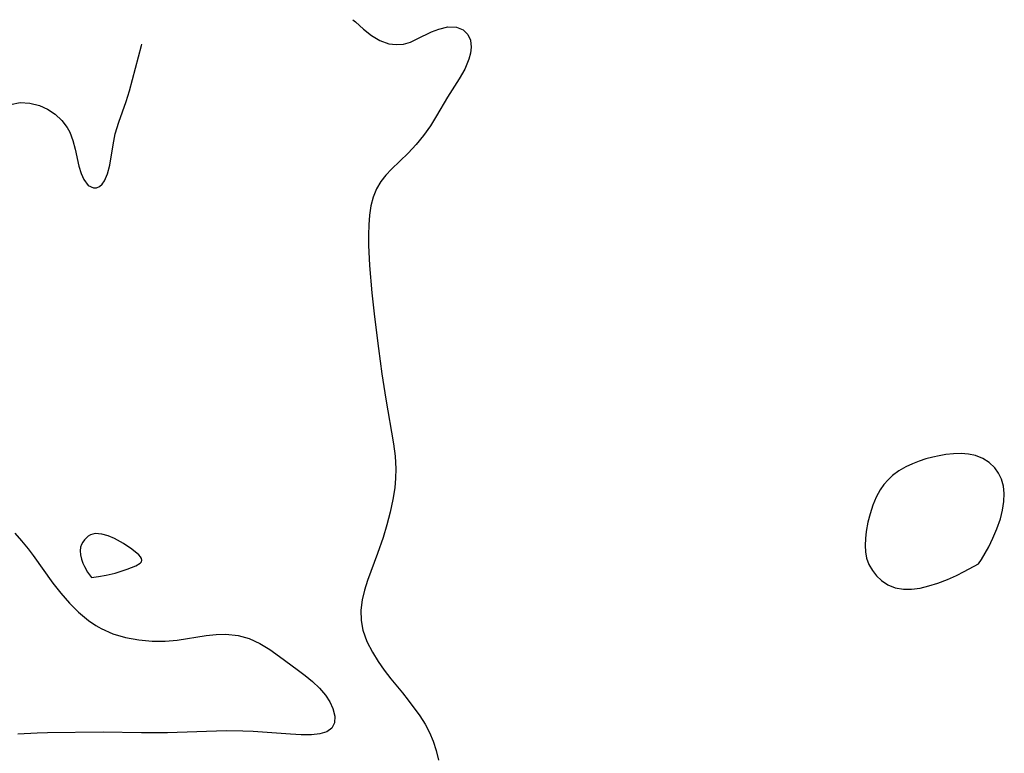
# Model space of a CAD drawing. Header units: metres. Extents: x 1073367 to 1082519, y 1569854 to 1574957.
# Tile 438 of 656: x 1077119 to 1077252, y 1574857 to 1574957. Entities that reach past the tile are written whole.
import ezdxf

# ---------------------------------------------------------------- set-up
doc = ezdxf.new("R2010")
doc.units = ezdxf.units.M
doc.layers.add('CGG_CurvaNivelLidar_v1', color=253, linetype='Continuous', lineweight=30)

msp = doc.modelspace()

# ---------------------------------------------------------------- linework, layer by layer
at = {"layer": 'CGG_CurvaNivelLidar_v1'}
for p, q in [((1077163.8587, 1574956.8062, 67.5), (1077164.1787, 1574956.5075, 67.5)), ((1077164.1787, 1574956.5075, 67.5), (1077165.2758, 1574955.5231, 67.5)), ((1077165.2758, 1574955.5231, 67.5), (1077166.3828, 1574954.6492, 67.5)), ((1077174.4918, 1574955.1507, 67.5), (1077175.4652, 1574955.5439, 67.5)), ((1077175.4652, 1574955.5439, 67.5), (1077176.7072, 1574955.8308, 67.5)), ((1077176.7072, 1574955.8308, 67.5), (1077177.8613, 1574955.8002, 67.5)), ((1077177.8613, 1574955.8002, 67.5), (1077178.7576, 1574955.4421, 67.5)), ((1077178.7576, 1574955.4421, 67.5), (1077179.4167, 1574954.7894, 67.5)), ((1077166.3828, 1574954.6492, 67.5), (1077167.5102, 1574953.9688, 67.5)), ((1077171.6434, 1574953.7835, 67.5), (1077172.5653, 1574954.1931, 67.5)), ((1077172.5653, 1574954.1931, 67.5), (1077174.4918, 1574955.1507, 67.5)), ((1077179.4167, 1574954.7894, 67.5), (1077179.7396, 1574954.0146, 67.5)), ((1077133.642, 1574947.1783, 67.5), (1077135.2456, 1574953.3054, 67.5)), ((1077135.2456, 1574953.3054, 67.5), (1077135.301, 1574953.4856, 67.5)), ((1077167.5102, 1574953.9688, 67.5), (1077168.7157, 1574953.5537, 67.5)), ((1077168.7157, 1574953.5537, 67.5), (1077169.717, 1574953.4302, 67.5)), ((1077169.717, 1574953.4302, 67.5), (1077170.7014, 1574953.5074, 67.5)), ((1077170.7014, 1574953.5074, 67.5), (1077171.6434, 1574953.7835, 67.5)), ((1077179.7396, 1574954.0146, 67.5), (1077179.8328, 1574953.0971, 67.5)), ((1077179.8328, 1574953.0971, 67.5), (1077179.7483, 1574952.2883, 67.5)), ((1077179.5331, 1574951.4426, 67.5), (1077178.9835, 1574950.1171, 67.5)), ((1077179.7483, 1574952.2883, 67.5), (1077179.5331, 1574951.4426, 67.5)), ((1077178.9835, 1574950.1171, 67.5), (1077178.2357, 1574948.785, 67.5)), ((1077178.2357, 1574948.785, 67.5), (1077176.6294, 1574946.3225, 67.5)), ((1077133.1689, 1574945.7335, 67.5), (1077133.642, 1574947.1783, 67.5)), ((1077176.6294, 1574946.3225, 67.5), (1077175.1683, 1574943.8015, 67.5)), ((1077117.5244, 1574945.3447, 67.5), (1077118.8096, 1574945.579, 67.5)), ((1077118.8096, 1574945.579, 67.5), (1077120.1432, 1574945.5229, 67.5)), ((1077120.1432, 1574945.5229, 67.5), (1077121.4345, 1574945.191, 67.5)), ((1077121.4345, 1574945.191, 67.5), (1077122.5462, 1574944.6792, 67.5)), ((1077132.1639, 1574942.9483, 67.5), (1077133.1689, 1574945.7335, 67.5)), ((1077122.5462, 1574944.6792, 67.5), (1077123.5646, 1574943.9976, 67.5)), ((1077123.5646, 1574943.9976, 67.5), (1077124.4585, 1574943.1683, 67.5)), ((1077175.1683, 1574943.8015, 67.5), (1077174.3308, 1574942.4528, 67.5)), ((1077124.4585, 1574943.1683, 67.5), (1077125.1904, 1574942.2051, 67.5)), ((1077125.1904, 1574942.2051, 67.5), (1077125.536, 1574941.5671, 67.5)), ((1077131.6863, 1574941.341, 67.5), (1077132.1639, 1574942.9483, 67.5)), ((1077174.3308, 1574942.4528, 67.5), (1077173.4128, 1574941.1403, 67.5)), ((1077125.536, 1574941.5671, 67.5), (1077125.9645, 1574940.4359, 67.5)), ((1077131.3996, 1574939.8708, 67.5), (1077131.6863, 1574941.341, 67.5)), ((1077173.4128, 1574941.1403, 67.5), (1077172.4071, 1574939.8967, 67.5)), ((1077125.9645, 1574940.4359, 67.5), (1077126.2685, 1574939.2585, 67.5)), ((1077130.9711, 1574937.1105, 67.5), (1077131.3996, 1574939.8708, 67.5)), ((1077172.4071, 1574939.8967, 67.5), (1077171.3153, 1574938.7447, 67.5)), ((1077126.2685, 1574939.2585, 67.5), (1077126.7702, 1574936.9534, 67.5)), ((1077171.3153, 1574938.7447, 67.5), (1077169.0889, 1574936.5908, 67.5)), ((1077126.7702, 1574936.9534, 67.5), (1077127.0632, 1574935.9915, 67.5)), ((1077130.6599, 1574935.9512, 67.5), (1077130.9711, 1574937.1105, 67.5)), ((1077127.0632, 1574935.9915, 67.5), (1077127.4323, 1574935.1651, 67.5)), ((1077130.2326, 1574934.9955, 67.5), (1077130.6599, 1574935.9512, 67.5)), ((1077168.3184, 1574935.7757, 67.5), (1077167.6369, 1574934.9135, 67.5)), ((1077169.0889, 1574936.5908, 67.5), (1077168.3184, 1574935.7757, 67.5)), ((1077127.4323, 1574935.1651, 67.5), (1077128.0502, 1574934.3748, 67.5)), ((1077128.0502, 1574934.3748, 67.5), (1077128.7698, 1574934.035, 67.5)), ((1077128.7698, 1574934.035, 67.5), (1077129.1655, 1574934.0598, 67.5)), ((1077129.1655, 1574934.0598, 67.5), (1077129.5456, 1574934.2269, 67.5)), ((1077129.5456, 1574934.2269, 67.5), (1077129.9105, 1574934.5471, 67.5)), ((1077129.9105, 1574934.5471, 67.5), (1077130.2326, 1574934.9955, 67.5)), ((1077167.6369, 1574934.9135, 67.5), (1077167.0357, 1574933.8916, 67.5)), ((1077166.5879, 1574932.7838, 67.5), (1077166.2896, 1574931.5915, 67.5)), ((1077167.0357, 1574933.8916, 67.5), (1077166.5879, 1574932.7838, 67.5)), ((1077166.2896, 1574931.5915, 67.5), (1077166.1061, 1574930.3362, 67.5)), ((1077166.1061, 1574930.3362, 67.5), (1077165.9971, 1574929.0276, 67.5)), ((1077165.9971, 1574929.0276, 67.5), (1077165.9486, 1574927.6766, 67.5)), ((1077165.9486, 1574927.6766, 67.5), (1077165.9557, 1574926.2933, 67.5)), ((1077165.9557, 1574926.2933, 67.5), (1077166.1001, 1574923.528, 67.5)), ((1077166.1001, 1574923.528, 67.5), (1077166.4243, 1574919.813, 67.5)), ((1077166.4243, 1574919.813, 67.5), (1077166.7792, 1574916.5799, 67.5)), ((1077166.7792, 1574916.5799, 67.5), (1077167.3003, 1574912.2723, 67.5)), ((1077167.3003, 1574912.2723, 67.5), (1077167.7811, 1574908.8507, 67.5)), ((1077167.7811, 1574908.8507, 67.5), (1077168.3203, 1574905.4539, 67.5)), ((1077168.3203, 1574905.4539, 67.5), (1077169.3573, 1574899.3915, 67.5)), ((1077169.3573, 1574899.3915, 67.5), (1077169.5611, 1574897.7024, 67.5)), ((1077169.5611, 1574897.7024, 67.5), (1077169.6502, 1574896.0169, 67.5)), ((1077240.4416, 1574897.0433, 68), (1077239.5374, 1574896.6968, 68)), ((1077241.3698, 1574897.3384, 68), (1077240.4416, 1574897.0433, 68)), ((1077242.313, 1574897.5877, 68), (1077241.3698, 1574897.3384, 68)), ((1077243.1835, 1574897.7771, 68), (1077242.313, 1574897.5877, 68)), ((1077244.0548, 1574897.9255, 68), (1077243.1835, 1574897.7771, 68)), ((1077245.1088, 1574898.0418, 68), (1077244.0548, 1574897.9255, 68)), ((1077246.1444, 1574898.0758, 68), (1077245.1088, 1574898.0418, 68)), ((1077247.1476, 1574898.0086, 68), (1077246.1444, 1574898.0758, 68)), ((1077248.1013, 1574897.8119, 68), (1077247.1476, 1574898.0086, 68)), ((1077249.0714, 1574897.4159, 68), (1077248.1013, 1574897.8119, 68)), ((1077249.9424, 1574896.8497, 68), (1077249.0714, 1574897.4159, 68)), ((1077250.6915, 1574896.1333, 68), (1077249.9424, 1574896.8497, 68)), ((1077169.6502, 1574896.0169, 67.5), (1077169.616, 1574894.7194, 67.5)), ((1077237.7273, 1574895.7342, 68), (1077236.8627, 1574895.0818, 68)), ((1077238.6679, 1574896.2895, 68), (1077237.7273, 1574895.7342, 68)), ((1077239.5374, 1574896.6968, 68), (1077238.6679, 1574896.2895, 68)), ((1077251.2141, 1574895.4101, 68), (1077250.6915, 1574896.1333, 68)), ((1077169.616, 1574894.7194, 67.5), (1077169.5017, 1574893.423, 67.5)), ((1077236.2486, 1574894.5007, 68), (1077235.6946, 1574893.8633, 68)), ((1077236.8627, 1574895.0818, 68), (1077236.2486, 1574894.5007, 68)), ((1077251.6231, 1574894.6039, 68), (1077251.2141, 1574895.4101, 68)), ((1077251.892, 1574893.6679, 68), (1077251.6231, 1574894.6039, 68)), ((1077169.5017, 1574893.423, 67.5), (1077169.272, 1574891.8444, 67.5)), ((1077235.2052, 1574893.1741, 68), (1077234.6416, 1574892.1499, 68)), ((1077235.6946, 1574893.8633, 68), (1077235.2052, 1574893.1741, 68)), ((1077251.9805, 1574892.666, 68), (1077251.892, 1574893.6679, 68)), ((1077169.272, 1574891.8444, 67.5), (1077168.9116, 1574890.1161, 67.5)), ((1077234.6416, 1574892.1499, 68), (1077234.1845, 1574891.0604, 68)), ((1077251.745, 1574890.3958, 68), (1077251.9274, 1574891.5613, 68)), ((1077251.9274, 1574891.5613, 68), (1077251.9805, 1574892.666, 68)), ((1077168.9116, 1574890.1161, 67.5), (1077168.459, 1574888.4033, 67.5)), ((1077234.1845, 1574891.0604, 68), (1077233.8144, 1574889.9286, 68)), ((1077251.4467, 1574889.2103, 68), (1077251.745, 1574890.3958, 68)), ((1077233.521, 1574888.7733, 68), (1077233.2869, 1574887.5054, 68)), ((1077233.8144, 1574889.9286, 68), (1077233.521, 1574888.7733, 68)), ((1077250.9835, 1574887.8677, 68), (1077251.4467, 1574889.2103, 68)), ((1077168.459, 1574888.4033, 67.5), (1077167.9343, 1574886.7106, 67.5)), ((1077233.2869, 1574887.5054, 68), (1077233.1783, 1574886.5665, 68)), ((1077250.4434, 1574886.6, 68), (1077250.9835, 1574887.8677, 68)), ((1077118.1075, 1574887.279, 67), (1077119.0262, 1574886.2488, 67)), ((1077119.0262, 1574886.2488, 67), (1077119.8968, 1574885.1866, 67)), ((1077127.5207, 1574886.3694, 67.5), (1077127.3037, 1574886.073, 67.5)), ((1077127.7673, 1574886.6357, 67.5), (1077127.5207, 1574886.3694, 67.5)), ((1077128.0394, 1574886.8651, 67.5), (1077127.7673, 1574886.6357, 67.5)), ((1077128.3352, 1574887.0481, 67.5), (1077128.0394, 1574886.8651, 67.5)), ((1077128.6551, 1574887.1721, 67.5), (1077128.3352, 1574887.0481, 67.5)), ((1077129.0408, 1574887.2298, 67.5), (1077128.6551, 1574887.1721, 67.5)), ((1077129.4491, 1574887.2179, 67.5), (1077129.0408, 1574887.2298, 67.5)), ((1077129.8725, 1574887.1541, 67.5), (1077129.4491, 1574887.2179, 67.5)), ((1077130.7411, 1574886.9152, 67.5), (1077129.8725, 1574887.1541, 67.5)), ((1077131.6085, 1574886.562, 67.5), (1077130.7411, 1574886.9152, 67.5)), ((1077132.8187, 1574885.881, 67.5), (1077131.6085, 1574886.562, 67.5)), ((1077167.9343, 1574886.7106, 67.5), (1077167.1675, 1574884.5326, 67.5)), ((1077233.1783, 1574886.5665, 68), (1077233.1396, 1574885.6436, 68)), ((1077249.8819, 1574885.4557, 68), (1077250.4434, 1574886.6, 68)), ((1077119.8968, 1574885.1866, 67), (1077120.5836, 1574884.2692, 67)), ((1077126.9944, 1574885.3938, 67.5), (1077126.9448, 1574884.9112, 67.5)), ((1077126.9448, 1574884.9112, 67.5), (1077126.99, 1574884.3658, 67.5)), ((1077127.1233, 1574885.7511, 67.5), (1077126.9944, 1574885.3938, 67.5)), ((1077127.3037, 1574886.073, 67.5), (1077127.1233, 1574885.7511, 67.5)), ((1077133.9453, 1574885.1147, 67.5), (1077132.8187, 1574885.881, 67.5)), ((1077134.8834, 1574884.3452, 67.5), (1077133.9453, 1574885.1147, 67.5)), ((1077233.1396, 1574885.6436, 68), (1077233.1888, 1574884.7472, 68)), ((1077248.9103, 1574883.7342, 68), (1077249.8819, 1574885.4557, 68)), ((1077120.5836, 1574884.2692, 67), (1077123.2667, 1574880.5231, 67)), ((1077126.99, 1574884.3658, 67.5), (1077127.1172, 1574883.7905, 67.5)), ((1077127.1172, 1574883.7905, 67.5), (1077127.3128, 1574883.2177, 67.5)), ((1077135.1084, 1574884.0989, 67.5), (1077134.8834, 1574884.3452, 67.5)), ((1077135.2595, 1574883.8624, 67.5), (1077135.1084, 1574884.0989, 67.5)), ((1077135.233, 1574883.4327, 67.5), (1077135.309, 1574883.6395, 67.5)), ((1077135.309, 1574883.6395, 67.5), (1077135.2595, 1574883.8624, 67.5)), ((1077167.1675, 1574884.5326, 67.5), (1077165.8188, 1574880.8991, 67.5)), ((1077233.1888, 1574884.7472, 68), (1077233.3507, 1574883.8896, 68)), ((1077233.3507, 1574883.8896, 68), (1077233.6724, 1574883.0285, 68)), ((1077248.5, 1574883.1262, 68), (1077248.9103, 1574883.7342, 68)), ((1077127.3128, 1574883.2177, 67.5), (1077127.5126, 1574882.7711, 67.5)), ((1077127.5126, 1574882.7711, 67.5), (1077127.9546, 1574882.0006, 67.5)), ((1077131.668, 1574881.8964, 67.5), (1077133.3038, 1574882.3999, 67.5)), ((1077133.3038, 1574882.3999, 67.5), (1077134.4731, 1574882.8857, 67.5)), ((1077134.4731, 1574882.8857, 67.5), (1077135.0516, 1574883.2403, 67.5)), ((1077135.0516, 1574883.2403, 67.5), (1077135.233, 1574883.4327, 67.5)), ((1077233.6724, 1574883.0285, 68), (1077234.1307, 1574882.2334, 68)), ((1077234.1307, 1574882.2334, 68), (1077234.7046, 1574881.5137, 68)), ((1077246.5713, 1574882.0806, 68), (1077248.5, 1574883.1262, 68)), ((1077127.9546, 1574882.0006, 67.5), (1077128.3395, 1574881.4774, 67.5)), ((1077128.3395, 1574881.4774, 67.5), (1077128.5, 1574881.3119, 67.5)), ((1077128.5, 1574881.3119, 67.5), (1077129.4226, 1574881.4133, 67.5)), ((1077129.4226, 1574881.4133, 67.5), (1077130.447, 1574881.6, 67.5)), ((1077130.447, 1574881.6, 67.5), (1077131.668, 1574881.8964, 67.5)), ((1077165.8188, 1574880.8991, 67.5), (1077165.3962, 1574879.5549, 67.5)), ((1077234.7046, 1574881.5137, 68), (1077235.3812, 1574880.8854, 68)), ((1077235.3812, 1574880.8854, 68), (1077236.2366, 1574880.3194, 68)), ((1077242.9671, 1574880.5142, 68), (1077244.2778, 1574881.0148, 68)), ((1077244.2778, 1574881.0148, 68), (1077245.4951, 1574881.5532, 68)), ((1077245.4951, 1574881.5532, 68), (1077246.5713, 1574882.0806, 68)), ((1077123.2667, 1574880.5231, 67), (1077124.3238, 1574879.1694, 67)), ((1077165.3962, 1574879.5549, 67.5), (1077165.0915, 1574878.2661, 67.5)), ((1077236.2366, 1574880.3194, 68), (1077237.1921, 1574879.901, 68)), ((1077237.1921, 1574879.901, 68), (1077238.3558, 1574879.6935, 68)), ((1077238.3558, 1574879.6935, 68), (1077239.4272, 1574879.7073, 68)), ((1077239.4272, 1574879.7073, 68), (1077240.579, 1574879.8653, 68)), ((1077240.579, 1574879.8653, 68), (1077241.7719, 1574880.1426, 68)), ((1077241.7719, 1574880.1426, 68), (1077242.9671, 1574880.5142, 68)), ((1077124.3238, 1574879.1694, 67), (1077125.4975, 1574877.8243, 67)), ((1077165.0915, 1574878.2661, 67.5), (1077164.9241, 1574876.8627, 67.5)), ((1077125.4975, 1574877.8243, 67), (1077126.7417, 1574876.5834, 67)), ((1077164.9241, 1574876.8627, 67.5), (1077164.9485, 1574875.4814, 67.5)), ((1077126.7417, 1574876.5834, 67), (1077128.0635, 1574875.4769, 67)), ((1077128.0635, 1574875.4769, 67), (1077129.0486, 1574874.7993, 67)), ((1077164.9485, 1574875.4814, 67.5), (1077165.1825, 1574874.143, 67.5)), ((1077129.0486, 1574874.7993, 67), (1077129.466, 1574874.5517, 67)), ((1077129.466, 1574874.5517, 67), (1077129.7697, 1574874.3867, 67)), ((1077129.7697, 1574874.3867, 67), (1077131.3872, 1574873.678, 67)), ((1077165.1825, 1574874.143, 67.5), (1077165.7393, 1574872.6314, 67.5)), ((1077131.3872, 1574873.678, 67), (1077133.0966, 1574873.1658, 67)), ((1077133.0966, 1574873.1658, 67), (1077134.8675, 1574872.8311, 67)), ((1077134.8675, 1574872.8311, 67), (1077136.674, 1574872.6696, 67)), ((1077138.4478, 1574872.6795, 67), (1077140.0796, 1574872.8183, 67)), ((1077140.0796, 1574872.8183, 67), (1077143.9998, 1574873.4323, 67)), ((1077143.9998, 1574873.4323, 67), (1077145.3372, 1574873.58, 67)), ((1077145.3372, 1574873.58, 67), (1077146.657, 1574873.6245, 67)), ((1077146.657, 1574873.6245, 67), (1077148.3417, 1574873.4561, 67)), ((1077148.3417, 1574873.4561, 67), (1077149.7973, 1574873.0365, 67)), ((1077149.7973, 1574873.0365, 67), (1077151.2557, 1574872.3463, 67)), ((1077136.674, 1574872.6696, 67), (1077138.4478, 1574872.6795, 67)), ((1077151.2557, 1574872.3463, 67), (1077152.5899, 1574871.5272, 67)), ((1077152.5899, 1574871.5272, 67), (1077153.8979, 1574870.6139, 67)), ((1077165.7393, 1574872.6314, 67.5), (1077166.5094, 1574871.167, 67.5)), ((1077153.8979, 1574870.6139, 67), (1077156.2966, 1574868.8564, 67)), ((1077166.5094, 1574871.167, 67.5), (1077167.2606, 1574869.9366, 67.5)), ((1077156.2966, 1574868.8564, 67), (1077157.3691, 1574868.0431, 67)), ((1077167.2606, 1574869.9366, 67.5), (1077168.0806, 1574868.7278, 67.5)), ((1077157.3691, 1574868.0431, 67), (1077158.3799, 1574867.2045, 67)), ((1077168.0806, 1574868.7278, 67.5), (1077168.9646, 1574867.5593, 67.5)), ((1077168.9646, 1574867.5593, 67.5), (1077170.5402, 1574865.6754, 67.5)), ((1077158.3799, 1574867.2045, 67), (1077159.3211, 1574866.2973, 67)), ((1077159.3211, 1574866.2973, 67), (1077160.1256, 1574865.3526, 67)), ((1077160.1256, 1574865.3526, 67), (1077160.7231, 1574864.4479, 67)), ((1077170.5402, 1574865.6754, 67.5), (1077171.3435, 1574864.6631, 67.5)), ((1077160.7231, 1574864.4479, 67), (1077161.1489, 1574863.5457, 67)), ((1077161.1489, 1574863.5457, 67), (1077161.4, 1574862.5356, 67)), ((1077171.3435, 1574864.6631, 67.5), (1077172.8962, 1574862.5569, 67.5)), ((1077161.4, 1574862.5356, 67), (1077161.3674, 1574861.6313, 67)), ((1077172.8962, 1574862.5569, 67.5), (1077173.6131, 1574861.4575, 67.5)), ((1077161.02, 1574860.9045, 67), (1077160.3422, 1574860.4157, 67)), ((1077161.3674, 1574861.6313, 67), (1077161.02, 1574860.9045, 67)), ((1077173.6131, 1574861.4575, 67.5), (1077174.23, 1574860.3092, 67.5)), ((1077121.128, 1574860.2349, 67), (1077118.5025, 1574860.0687, 67)), ((1077122.5143, 1574860.2808, 67), (1077121.128, 1574860.2349, 67)), ((1077130.0576, 1574860.3606, 67), (1077122.5143, 1574860.2808, 67)), ((1077135.2667, 1574860.2809, 67), (1077130.0576, 1574860.3606, 67)), ((1077138.7502, 1574860.2843, 67), (1077135.2667, 1574860.2809, 67)), ((1077146.703, 1574860.5214, 67), (1077138.7502, 1574860.2843, 67)), ((1077148.9456, 1574860.4958, 67), (1077146.703, 1574860.5214, 67)), ((1077150.339, 1574860.4291, 67), (1077148.9456, 1574860.4958, 67)), ((1077155.3857, 1574860.0645, 67), (1077150.339, 1574860.4291, 67)), ((1077156.8709, 1574859.9901, 67), (1077155.3857, 1574860.0645, 67)), ((1077158.2331, 1574859.9973, 67), (1077156.8709, 1574859.9901, 67)), ((1077159.3909, 1574860.1274, 67), (1077158.2331, 1574859.9973, 67)), ((1077160.3422, 1574860.4157, 67), (1077159.3909, 1574860.1274, 67)), ((1077174.23, 1574860.3092, 67.5), (1077174.7104, 1574859.1154, 67.5)), ((1077174.7104, 1574859.1154, 67.5), (1077175.0996, 1574857.8639, 67.5)), ((1077175.0996, 1574857.8639, 67.5), (1077175.4436, 1574856.5665, 67.5))]:
    msp.add_line(p, q, dxfattribs=at)

doc.saveas('drawing.dxf')
